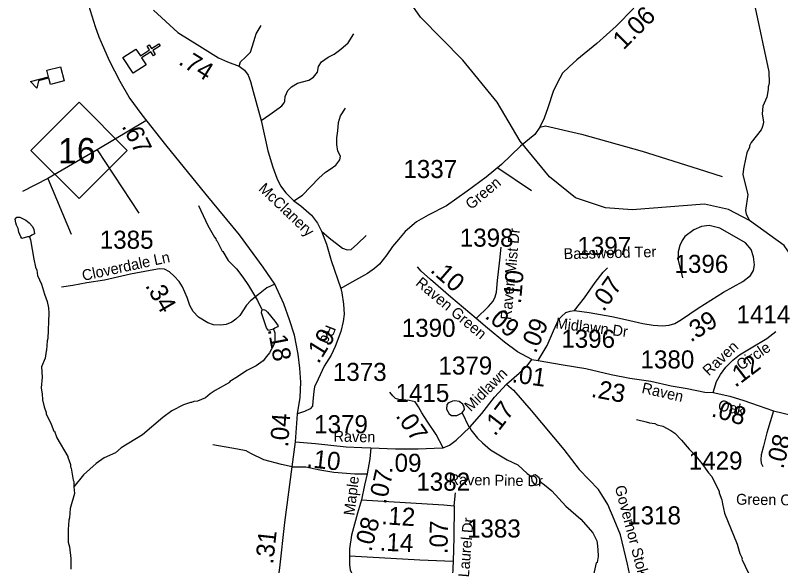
# Model space of a CAD drawing. Extents: x 1248089 to 1457196, y 820910 to 988753.
# Drawn here: x 1338277 to 1343573, y 884627 to 888434 of the extents above; entities that cross this region are included whole.
import ezdxf

# ---------------------------------------------------------------- set-up
doc = ezdxf.new("R2010")
doc.units = 0
for name, color, linetype in [('Exist Cultural Church CELL', 7, 'Continuous'), ('Exist Cultural Educational Facility High CELL', 7, 'Continuous'), ('Exist Hydrographic Creek Single Shore', 7, 'Continuous'), ('Exist Hydrographic Misc Water Feature', 7, 'Continuous'), ('Exist Road Non-System Type 51', 7, 'Continuous'), ('Exist Road Primary NC Attributed', 7, 'Continuous'), ('Exist Road Primary NC Shield CELL', 7, 'Continuous'), ('Exist Road Primary NC Shield Number Label', 7, 'Continuous'), ('Exist Road Secondary Type 51 Attributed', 7, 'Continuous'), ('Exist Road Secondary Type 51 Label', 7, 'Continuous'), ('Prop CMT Slope Fill', 7, 'Continuous'), ('Prop GRAU CAT1 Cell', 7, 'Continuous'), ('Prop Lane Lines', 7, 'Continuous')]:
    doc.layers.add(name, color=color, linetype=linetype)

msp = doc.modelspace()

# ---------------------------------------------------------------- linework, layer by layer
at = {"layer": 'Exist Cultural Church CELL'}
msp.add_lwpolyline([(1339111, 888200.3), (1339142.1, 888152.7), (1339205.9, 888194.2), (1339188.5, 888221.1), (1339201.9, 888229.8), (1339219.3, 888203), (1339269.7, 888235.8), (1339278.5, 888222.3), (1339228.1, 888189.5), (1339245.5, 888162.7), (1339232.1, 888154), (1339214.7, 888180.8), (1339150.9, 888139.3), (1339182.2, 888090.9), (1339093, 888032.8), (1339021.8, 888142.3)], close=True, dxfattribs=at)
at = {"layer": 'Exist Cultural Educational Facility High CELL'}
msp.add_lwpolyline([(1338615.6, 887979.6), (1338520.8, 887955.1), (1338509.3, 887999.7), (1338436.6, 887980.9), (1338424.9, 887929.3), (1338382.5, 887976.8), (1338506.9, 888009), (1338495.4, 888053.5), (1338590.2, 888078.1)], close=True, dxfattribs=at)
at = {"layer": 'Exist Hydrographic Creek Single Shore'}
msp.add_lwpolyline([(1345086.8, 884437.3), (1344983.9, 884649.4), (1344676.8, 885098.8), (1344588.8, 885274.5), (1344565.5, 885442.1), (1344485.8, 885519.6), (1344217.8, 885843.4), (1343774.8, 886584.4), (1343596.8, 886840.7), (1343355.7, 887013.9), (1343210.8, 887091.4), (1343044.8, 887127.6), (1342543.8, 887088.4), (1342360.8, 887102), (1342153.8, 887171.8), (1341973.7, 887316.5), (1341770.7, 887563.5), (1341609.7, 887832.7), (1341373.7, 888123), (1341080.7, 888421.1), (1340603.7, 889106.9)], dxfattribs=at)
at = {"layer": 'Exist Hydrographic Misc Water Feature'}
for points in [[(1343395.4, 888485.7), (1343491.5, 888043.5), (1343491.9, 887967.6), (1343489.4, 887945.6), (1343485.3, 887939.7), (1343486.9, 887923.7), (1343484.6, 887907.7), (1343475.7, 887867.9), (1343450.2, 887804.5), (1343445.7, 887780.6), (1343445.1, 887750.6), (1343453.9, 887696.4), (1343451.6, 887680.5), (1343445, 887656.6), (1343436.7, 887640.8), (1343368.7, 887554.4), (1343356.2, 887530.7), (1343356, 887522.7), (1343339.2, 887483), (1343330.5, 887451.2), (1343314.7, 887371.6), (1343311.8, 887333.6), (1343315.3, 887311.6), (1343344.7, 887194.9), (1343330.3, 887083.3), (1343333.8, 887059.2), (1343355.7, 887013.9)], [(1339544.9, 887117.7), (1339607.9, 886980.3), (1339654, 886899.2), (1339663.7, 886887), (1339665.6, 886878.9), (1339673.4, 886870.8), (1339707.9, 886802), (1339713, 886799.7), (1339750.5, 886737), (1339806.5, 886679.1), (1339851.9, 886622.7), (1339890.6, 886565.8), (1339952.3, 886460.4), (1339979.1, 886403.8), (1339986.9, 886397.7)], [(1338374, 886900.5), (1338362, 886900.8), (1338322, 886889.2), (1338316, 886901.8), (1338300.8, 886934.2), (1338295.3, 886958.3), (1338283.8, 886982.5), (1338280.1, 886998.6), (1338276.7, 887022.7), (1338287, 887036.4), (1338309.1, 887037.9), (1338348.5, 887017), (1338372.2, 886998.5), (1338395.6, 886974), (1338405.1, 886951.7), (1338408.5, 886921.7), (1338390.3, 886914.1), (1338374, 886900.5)], [(1338374, 886900.5), (1338381.5, 886880.3), (1338404.6, 886747.8), (1338417.3, 886691.5), (1338424.9, 886671.3), (1338429.4, 886634.5), (1338458.7, 886574.5), (1338477.8, 886504.6), (1338498.1, 886453.7), (1338507.1, 886409.5), (1338508.4, 886373.4), (1338502.4, 886197.5), (1338498.1, 886181.6), (1338492.7, 886117.8), (1338490.5, 886111.8), (1338483.5, 886062), (1338458.1, 886002.5), (1338462.3, 885931.7), (1338454.9, 885856.6), (1338461.9, 885814.5), (1338461.6, 885798.5), (1338465.4, 885790.4), (1338465, 885774.4), (1338476, 885726.1), (1338491, 885685.8), (1338490.9, 885677.8), (1338525.3, 885605), (1338544.3, 885556.5), (1338548.3, 885556.4), (1338563.2, 885512.2), (1338640.4, 885382.4), (1338639.2, 885377.3), (1338659.1, 885326), (1338658.8, 885310), (1338662.6, 885301.9), (1338676.7, 885217.6), (1338680.5, 885209.5), (1338682.6, 885173.6)], [(1340063.6, 886263.5), (1340043.8, 886258.3), (1340027.8, 886254.6), (1340014.2, 886271.1), (1339980.4, 886375.7), (1339982.8, 886391.7), (1339986.9, 886397.7)], [(1339986.9, 886397.7), (1339995, 886399.4), (1340006.9, 886395.2), (1340022.6, 886380.9), (1340073.1, 886317.7), (1340094.4, 886285.2), (1340090.3, 886279.3), (1340072.1, 886269.7), (1340063.6, 886263.5)], [(1340063.6, 886263.5), (1340071.4, 886237.7), (1340072.8, 886209.6), (1340072.2, 886185.6), (1340065.5, 886153.9), (1340036.3, 886098.5), (1340013.8, 886075), (1339991.1, 886043.5), (1339942.3, 886008.7), (1339877.6, 885978.1), (1339813.3, 885932.9), (1339759.9, 885900.8), (1339757.8, 885894.9), (1339660.6, 885839.1), (1339626, 885815.8), (1339593.4, 885788.7), (1339536.9, 885765.9), (1339512.8, 885762.4), (1339496.6, 885754.8), (1339488.6, 885755), (1339440.3, 885740.1), (1339359.4, 885697.9), (1339298.3, 885651.4), (1339155.7, 885532.7), (1339009.7, 885441.9), (1338968.9, 885406.9), (1338892.1, 885372.6), (1338835.3, 885334), (1338747.6, 885255.9), (1338682.6, 885173.6)], [(1341369.6, 885683.3), (1341383.7, 885707.7), (1341382.1, 885723.8), (1341372.5, 885744), (1341349, 885762.5), (1341317.1, 885767.2), (1341301, 885765.6), (1341276.8, 885754.1), (1341268.6, 885748.4), (1341262.4, 885738.5), (1341259.8, 885710.5), (1341279, 885678.1), (1341294.8, 885665.7), (1341330.8, 885664.9), (1341369.6, 885683.3)], [(1341369.6, 885683.3), (1341413.1, 885591.1), (1341420.9, 885582.9), (1341428.6, 885566.7), (1341475.4, 885509.6), (1341508.6, 885476.9), (1341563.8, 885428.6), (1341680.6, 885358.3), (1341753.2, 885325.2), (1341817.9, 885265.8), (1341851.4, 885241.1)], [(1342574.2, 885638.6), (1342641.9, 885623), (1342665.7, 885614.5), (1342701.6, 885609.7), (1342717.4, 885601.2), (1342757.3, 885592.3), (1342812.6, 885563.1), (1342840.2, 885544.5), (1342887.1, 885495.3), (1342940.1, 885432.2), (1342988.1, 885383.1), (1343027.5, 885334.2), (1343072.1, 885269.2), (1343095.5, 885244.6), (1343147.2, 885139.5), (1343147.1, 885131.5), (1343165.9, 885083), (1343169.3, 885054.9), (1343183.9, 884990.6), (1343271.2, 884776.6), (1343289.8, 884712.1), (1343305, 884679.8), (1343304.8, 884671.9), (1343350.7, 884574.8)], [(1341851.4, 885241.1), (1341849.3, 885237.1), (1341850.8, 885213.1), (1341868.2, 885188.7), (1341878.1, 885184.4), (1341888.1, 885186.2), (1341899.6, 885191), (1341907.4, 885194.7), (1341913.9, 885203.9)], [(1341913.9, 885203.9), (1341901.3, 885235.8), (1341881.6, 885250.3), (1341873.7, 885254.5), (1341861.7, 885252.8), (1341851.4, 885241.1)], [(1338682.6, 885173.6), (1338686.7, 885125.3), (1338656.4, 885022), (1338651, 884958.1), (1338646.6, 884942.2), (1338643.2, 884878.3), (1338643.3, 884790.4), (1338650.6, 884758.2), (1338660.7, 884677.9), (1338661.1, 884601.9)], [(1341913.9, 885203.9), (1341938.2, 885187), (1341989.2, 885143.9), (1342085, 885039.7), (1342190.9, 884949.3), (1342272.8, 884855.4), (1342299.6, 884798.8), (1342303.3, 884782.7), (1342308.3, 884738.6), (1342309.2, 884690.6), (1342302.2, 884648.8), (1342296.3, 884646.8), (1342265.2, 884511.6)]]:
    msp.add_lwpolyline(points, dxfattribs=at)
at = {"layer": 'Exist Road Non-System Type 51'}
for p, q in [((1339178.8, 887702.9), (1338842.7, 887503.4)), ((1338842.7, 887503.4), (1338502.6, 887303.9)), ((1338842.7, 887503.4), (1339131.9, 887065.3)), ((1341616.4, 887378.9), (1341848.9, 887222.4)), ((1338502.6, 887303.9), (1338326.7, 887213.9)), ((1338502.6, 887303.9), (1338662.8, 886920.5))]:
    msp.add_line(p, q, dxfattribs=at)
for points in [[(1339824.8, 888081.3), (1339834, 888112), (1339869.3, 888143.8), (1339904.6, 888179.2), (1339918.7, 888221.6), (1339936.4, 888281.7), (1339943.5, 888306.4), (1339978.8, 888362.9)], [(1339978.8, 887705.7), (1340038.8, 887748.1), (1340102.3, 887794), (1340120, 887808.2), (1340137.7, 887829.4), (1340141.2, 887840), (1340144.7, 887871.8), (1340162.4, 887914.2), (1340187.1, 887938.9), (1340229.5, 887963.6), (1340307.1, 887984.8), (1340338.9, 888006), (1340367.2, 888041.4), (1340374.2, 888080.2), (1340395.4, 888112), (1340441.3, 888143.8), (1340483.7, 888165), (1340529.6, 888200.4), (1340579, 888242.8), (1340617.9, 888306.4)], [(1340204.4, 887150.4), (1340264.8, 887189.8), (1340377.8, 887306.4), (1340423.7, 887348.8), (1340455.4, 887370), (1340494.3, 887398.3), (1340522.5, 887433.6), (1340526.1, 887458.3), (1340508.4, 887493.7), (1340501.4, 887539.6), (1340501.4, 887585.5), (1340508.4, 887635), (1340511.9, 887691.6), (1340526.1, 887737.5), (1340561.4, 887790.5)], [(1341905.2, 887659.8), (1341946.3, 887668.1), (1342193.5, 887611.6), (1342613.7, 887495), (1343002.1, 887371.3), (1343168, 887318.3)], [(1340394.5, 886941.7), (1340448.7, 886895.6), (1340541.3, 886824), (1340573.1, 886810.8), (1340599.6, 886813.4), (1340644.6, 886853.2), (1340705.5, 886911.5)], [(1342890.5, 886876.4), (1342874.9, 886842.5), (1342864.3, 886797.5), (1342864.3, 886739.2), (1342893.4, 886617.3)], [(1341674.6, 885883.2), (1341724.5, 885840.6), (1341846.3, 885700.2), (1342071.4, 885430), (1342177.3, 885292.2), (1342311.1, 885154.7)], [(1341043.2, 885759.5), (1341002.5, 885769.4), (1340931, 885777.3), (1340907.2, 885782.6), (1340888.7, 885801.2), (1340867.5, 885827.6)], [(1340191.8, 885309.9), (1340118.2, 885326.9), (1339996.5, 885358.7), (1339906.4, 885403.7), (1339874.7, 885422.3), (1339813.8, 885432.9), (1339644.3, 885462)], [(1340191.8, 885309.9), (1340232.1, 885311), (1340287.7, 885311), (1340383, 885289.8), (1340481, 885273.9), (1340626.6, 885263.3), (1340710.4, 885262.2)], [(1341314, 885041.3), (1341322.9, 885130.9)]]:
    msp.add_lwpolyline(points, dxfattribs=at)
at = {"layer": 'Exist Road Primary NC Attributed'}
for points in [[(1340072.4, 886575.1), (1339991, 886691.3), (1339826.9, 886915), (1339597.1, 887193.4), (1339317.9, 887538.1), (1339153.8, 887744.6), (1339065.4, 887866.9), (1339002.9, 887974.9), (1338929.4, 888118.8), (1338873.2, 888245.5), (1338857.5, 888281.4), (1338831.2, 888354.2), (1338784.3, 888501.3), (1338746.8, 888657.7), (1338726.5, 888789.8), (1338714, 888918.1), (1338707.7, 889107.4), (1338710.8, 889380.1), (1338720.9, 889701.9)], [(1340229.6, 885677.5), (1340246.8, 885789.2), (1340251.5, 885897.1), (1340245.3, 885994.1), (1340232.8, 886089.5), (1340207.8, 886220.9), (1340175, 886327.9), (1340134.4, 886438.9), (1340072.4, 886575.1)], [(1340215.8, 885484.5), (1340229.6, 885677.5)], [(1340011, 883863.2), (1340037.2, 884065.6), (1340048.1, 884162.6), (1340077.8, 884406.6), (1340107.4, 884612), (1340141.8, 884924.9), (1340191.8, 885309.9), (1340215.8, 885484.5)]]:
    msp.add_lwpolyline(points, dxfattribs=at)
at = {"layer": 'Exist Road Primary NC Shield CELL'}
msp.add_lwpolyline([(1338384.8, 887499.7), (1338717.8, 887832.7), (1339050.8, 887499.7), (1338717.8, 887166.7)], close=True, dxfattribs=at)
at = {"layer": 'Exist Road Secondary Type 51 Attributed'}
for points in [[(1339233.4, 888469.3), (1339401.8, 888315.2), (1339553.4, 888219.8), (1339681.5, 888140), (1339744.1, 888111.9), (1339824.8, 888081.3), (1339862.3, 888053.1), (1339887.3, 888020.3), (1339904.5, 887974.9), (1339923.2, 887907.7), (1339978.8, 887705.7), (1340024.7, 887495.5), (1340057.6, 887382.9), (1340085.6, 887306.9), (1340112.2, 887255.2), (1340148.1, 887205.2), (1340204.4, 887150.4), (1340252.8, 887116), (1340326.3, 887050.3), (1340368, 886996.5), (1340394.5, 886941.7), (1340428.9, 886851), (1340463.3, 886738.4), (1340528.1, 886543.2)], [(1342556.2, 888482.4), (1342433.2, 888359.5), (1342300.3, 888237.5), (1342161.2, 888124.9), (1342108.1, 888076.4), (1342063.1, 888033.6), (1342025.5, 887963.2), (1341997.4, 887906.9), (1341961.5, 887792.7), (1341936.5, 887722.3), (1341905.2, 887659.8), (1341872.4, 887609.7), (1341772.8, 887529.1), (1341641.5, 887402.4), (1341533.7, 887313.3), (1341403.9, 887216.3), (1341259.1, 887117), (1341134, 887051.3), (1341052.8, 887004.4), (1340974.6, 886938.7), (1340927.7, 886882.4), (1340885.5, 886835.4), (1340846.5, 886776), (1340796.5, 886713.4), (1340762.1, 886682.2), (1340713.6, 886647.8), (1340588.6, 886578.9), (1340528.1, 886543.2)], [(1342146.3, 886391.1), (1342247.8, 886377.7), (1342404.1, 886349.6), (1342497.8, 886330.8), (1342619.7, 886302.7), (1342690.1, 886290.1), (1342754.1, 886287), (1342801, 886290.1), (1342840.1, 886302.7), (1342887, 886330.8), (1343001.1, 886407.5), (1343177.7, 886518.5), (1343310.5, 886593.6), (1343364.8, 886633.8), (1343383.5, 886668.2), (1343391.3, 886707.3), (1343385.1, 886763.6), (1343367.9, 886813.7), (1343328.8, 886860.6), (1343252.2, 886902.8), (1343150.7, 886960.7), (1343077.2, 886981), (1343025.6, 886973.2), (1342970.9, 886949.8), (1342910, 886904.4), (1342890.5, 886876.4)], [(1341466.4, 886337.5), (1341552, 886419.8), (1341582.5, 886457.3), (1341596.6, 886485.5), (1341607.1, 886519.5), (1341614.2, 886600.4), (1341629.4, 886741.2), (1341637.6, 886830.3)], [(1340072.4, 886575.1), (1340017.7, 886548.6), (1339959.9, 886501.6), (1339905.2, 886457.8), (1339877.1, 886428.1), (1339830.2, 886357.7), (1339803.6, 886331.1), (1339773.9, 886312.4), (1339736.4, 886295.2), (1339698.9, 886290.5), (1339647.3, 886293.6), (1339608.3, 886306.1), (1339544.2, 886345.2), (1339506.7, 886384.3), (1339483.2, 886426.6), (1339466, 886482.9), (1339433.2, 886554.8), (1339411.3, 886592.4), (1339376.9, 886629.9), (1339343.2, 886660.5), (1339308.8, 886677.7), (1339274.4, 886680.8), (1339208.8, 886669.8), (1339074.3, 886643.3), (1338894.6, 886602.6), (1338772.7, 886583.8), (1338675, 886565.2), (1338595.2, 886552.6)], [(1341466.4, 886337.5), (1341290.8, 886483.7), (1341150.2, 886605.7), (1341084.6, 886663.2), (1341060.7, 886694.9)], [(1342146.3, 886391.1), (1342215, 886478.6), (1342290, 886585), (1342344.7, 886656.9), (1342374.8, 886686.2)], [(1340528.1, 886543.2), (1340535.9, 886515), (1340548.4, 886436.8), (1340551.5, 886366.4), (1340545.3, 886314.8), (1340529.6, 886246), (1340489.1, 886143.6), (1340462.5, 886084.2), (1340414.1, 886006), (1340371.9, 885916.8), (1340346.9, 885865.2), (1340342.2, 885830.8), (1340335.9, 885765.1), (1340332.8, 885730.7), (1340317.2, 885711.9), (1340278.1, 885693.2), (1340229.6, 885677.5)], [(1341894.1, 886046.3), (1341955.9, 886149.3), (1341999.6, 886252.3), (1342035.6, 886327.4), (1342057.1, 886350.5), (1342085.3, 886378.7), (1342115.1, 886387.9), (1342146.3, 886391.1)], [(1341849.8, 886052.6), (1341751.2, 886105.3), (1341662.1, 886172.2), (1341543.7, 886270.7), (1341466.4, 886337.5)], [(1343105, 885823.8), (1343129.2, 885900.2), (1343157.3, 885949.5), (1343193.7, 886001.1), (1343240.6, 886049.2), (1343288.6, 886085.5), (1343369.5, 886133.6), (1343477.3, 886199.3), (1343538.2, 886247.4)], [(1341236.6, 885441.6), (1341281.1, 885461.6), (1341328, 885495.6), (1341421.7, 885584.7), (1341503.8, 885678.6), (1341592.8, 885793.5), (1341674.6, 885883.2), (1341763.6, 885958.3), (1341817.5, 886008.7), (1341849.8, 886052.6)], [(1341849.8, 886052.6), (1341894.1, 886046.3)], [(1341894.1, 886046.3), (1342066.4, 886017), (1342224.6, 885991.2), (1342399.2, 885949), (1342527.7, 885924.6), (1342673, 885902.3), (1342814.4, 885871.8), (1342924.5, 885851.9), (1343048.7, 885826.1), (1343105, 885823.8)], [(1343105, 885823.8), (1343221.8, 885798.8), (1343316.7, 885770.6), (1343416.3, 885735.4), (1343521.8, 885699)], [(1341236.6, 885441.6), (1341189.7, 885534.3), (1341126.4, 885627), (1341088.9, 885684.4), (1341065.5, 885726.7), (1341043.2, 885759.5)], [(1343521.8, 885699), (1343477.3, 885545.4), (1343453.8, 885453.9), (1343438.6, 885393.5), (1343436.3, 885361.8), (1343438.6, 885337.2), (1343448, 885313.7)], [(1343521.8, 885699), (1343647.2, 885667.9), (1343707, 885646.8), (1343767.9, 885598.7), (1343830, 885540.1), (1343955.5, 885428.7), (1343977.4, 885403.7), (1344074.3, 885353.6), (1344186.8, 885316.1)], [(1340215.8, 885484.5), (1340352.9, 885471.6), (1340565.1, 885448.1), (1340674.1, 885444.6), (1340737.3, 885441.6)], [(1340737.3, 885441.6), (1340729.1, 885365.4), (1340710.4, 885262.2), (1340692.8, 885184.8), (1340671.7, 885083.5)], [(1340737.3, 885441.6), (1340907.3, 885435.8), (1341064.3, 885434.6), (1341174.5, 885440.5), (1341236.6, 885441.6)], [(1342724, 883166.5), (1342701.6, 883246.2), (1342652.4, 883377.6), (1342612.6, 883494.9), (1342558.7, 883656.7), (1342537.6, 883745.9), (1342525.8, 883816.2), (1342521.2, 883886.6), (1342521.2, 883973.4), (1342551.6, 884118.8), (1342570.4, 884186), (1342572.7, 884244.7), (1342563.4, 884345.5), (1342547, 884476.9), (1342511.8, 884637.8), (1342465, 884839.5), (1342420.4, 884947.4), (1342375.9, 885050.6), (1342335.1, 885116), (1342311.1, 885154.7)], [(1340671.7, 885083.5), (1340643.6, 884990.9), (1340602.6, 884837.2), (1340588.5, 884744.6), (1340589.8, 884694.9)], [(1340671.7, 885083.5), (1340974.1, 885064.8), (1341242.5, 885048.4), (1341314, 885041.3)], [(1341314, 885041.3), (1341310.4, 884822), (1341306.6, 884657.3)], [(1340589.8, 884694.9), (1340589.8, 884636.2), (1340594.5, 884596.4), (1340635.5, 884517.8), (1340654.3, 884460.3), (1340669.5, 884414.6), (1340678.9, 884340.7), (1340683.6, 884252.7), (1340680.1, 884196.9), (1340675.4, 884132.8)], [(1340589.8, 884694.9), (1340793.6, 884682.8), (1341074.8, 884668.7), (1341306.6, 884657.3)], [(1341306.6, 884657.3), (1341292.6, 884363.8), (1341290.3, 884250), (1341284.4, 884094), (1341282.1, 884056.5), (1341263.3, 884018.9), (1341214.1, 883943.9), (1341131, 883829.5)]]:
    msp.add_lwpolyline(points, dxfattribs=at)

# ---------------------------------------------------------------- texts
at = {"layer": 'Exist Road Primary NC Shield Number Label'}
msp.add_text('16', height=175, dxfattribs=at).set_placement((1338571.9, 887410))
at = {"layer": 'Exist Road Secondary Type 51 Label'}
for s, rotation, p in [('Green', 39.8568, (1341429.9, 887086.1)), ('McClanery ', 316.3851, (1339954.6, 887227.9)), ('Raven Mist Dr', 84.5321, (1341708.1, 886324.1)), ('Basswood Ter', 1.2911, (1342071.5, 886747.2)), ('Cloverdale Ln', 12.2712, (1338747.1, 886596.2)), ('Raven Green', 319.8921, (1341041.4, 886572.6)), ('Midlawn Dr', 353.0141, (1342012.3, 886269)), ('Rd', 248.4803, (1340428, 886297.7)), ('Raven', 43.39, (1343075.8, 885935)), ('Circle', 33.9309, (1343297.8, 885975.4)), ('Midlawn', 45.154, (1341428.7, 885688.3)), ('Raven         Oak', 347.233, (1342606.4, 885822.9)), ('Raven', 358.6324, (1340477.4, 885486.2)), ('Maple', 83.0957, (1340622.5, 884971.2)), ('Raven Pine Dr', 359.0649, (1341274.3, 885186.3)), ('Governor Stokes Rd', 284.8292, (1342423.8, 885172.2)), ('Green Oak Dr', 359.2252, (1343263.5, 885049.3)), ('Laurel Dr', 85.3327, (1341415.2, 884544.9))]:
    msp.add_text(s, height=75, rotation=rotation, dxfattribs=at).set_placement(p)
at = {"layer": 'Prop CMT Slope Fill'}
for s, rotation, p in [('.67', 297.0425, (1339010.2, 887667.1)), ('.18', 280.7758, (1340022.9, 886260.7)), ('.04', 85.9113, (1340163.6, 885444.3)), ('.31', 83.7277, (1340060.4, 884634.1))]:
    msp.add_text(s, height=125, rotation=rotation, dxfattribs=at).set_placement(p)
at = {"layer": 'Prop GRAU CAT1 Cell'}
for s, rotation, p in [('1.06', 44.953, (1342485.6, 888189.8)), ('.74', 328.0999, (1339399, 888099.1)), ('.10', 319.0629, (1341141.5, 886663.7)), ('.10', 85.0341, (1341774.8, 886434.4)), ('.07', 54.804, (1342347.9, 886378.6)), ('.34', 300.2368, (1339172.5, 886564.5)), ('.09', 320.2278, (1341519.3, 886345.2)), ('.39', 32.1626, (1342950.5, 886169)), ('.09', 66.9944, (1341877.5, 886090.6)), ('.19', 58.2219, (1340374.1, 886018.2)), ('.12', 37.1142, (1343259, 885855.9)), ('.01', 351.9339, (1341708.4, 885896.7)), ('.23', 349.2402, (1342256, 885796.1)), ('.17', 52.2281, (1341595.4, 885517.7)), ('.08', 343.4832, (1343087, 885661.9)), ('.07', 304.3329, (1340904.4, 885663)), ('.08', 75.6298, (1343589.9, 885291.7)), ('.10', 353.6894, (1340288.9, 885310)), ('.09', 359.5721, (1340854.2, 885277.4)), ('.07', 77.2057, (1340840.4, 885047.8)), ('.12', 356.4987, (1340808.1, 884914.4)), ('.08', 75.0526, (1340739, 884719.2)), ('.07', 89.0817, (1341266.9, 884705.8)), ('.14', 357.1352, (1340796.3, 884731.9))]:
    msp.add_text(s, height=125, rotation=rotation, dxfattribs=at).set_placement(p)
at = {"layer": 'Prop Lane Lines'}
for s, p in [('1337', (1340962, 887308)), ('1385', (1338861.1, 886819)), ('1398', (1341352.1, 886833.3)), ('1397', (1342166.4, 886776.1)), ('1396', (1342838.2, 886652)), ('1414', (1343267.1, 886302.4)), ('1390', (1340950.8, 886209.6)), ('1396', (1342054.9, 886134.1)), ('1379', (1341204.9, 885948.8)), ('1380', (1342603, 885991.2)), ('1373', (1340474, 885904.9)), ('1415', (1340907.7, 885759.6)), ('1379', (1340344.6, 885543.2)), ('1429', (1342936.5, 885291.5)), ('1382', (1341051.5, 885145.7)), ('1318', (1342510.5, 884912.8)), ('1383', (1341402.1, 884821.9))]:
    msp.add_text(s, height=125, dxfattribs=at).set_placement(p)

doc.saveas('drawing.dxf')
